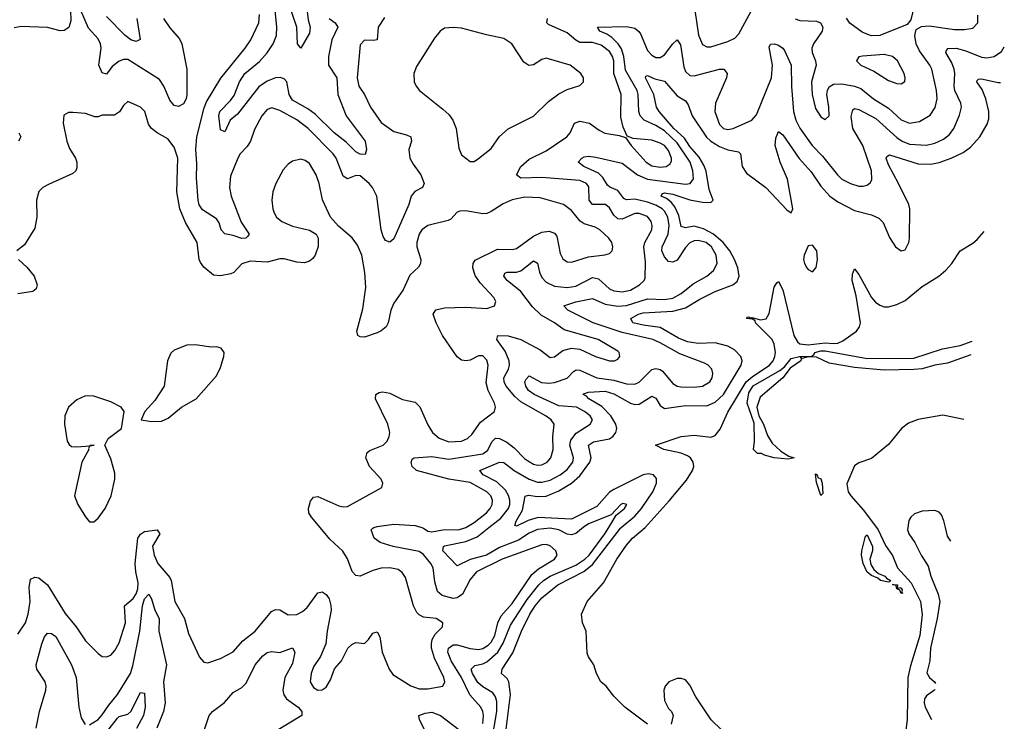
# Model space of a CAD drawing. Header units: inches. Extents: x 1694797 to 1849917, y 907313 to 1017959.
# Tile 833 of 834: x 1844839 to 1849498, y 1009083 to 1012405. Entities that reach past the tile are written whole.
import ezdxf

# ---------------------------------------------------------------- set-up
doc = ezdxf.new("R2010")
doc.units = ezdxf.units.IN
doc.header["$MEASUREMENT"] = 0
doc.layers.add('B8040', color=7, linetype='Continuous')
doc.layers.add('B8041', color=7, linetype='Continuous')

msp = doc.modelspace()

# ---------------------------------------------------------------- linework, layer by layer
at = {"layer": 'B8040', "color": 5}
msp.add_line((1846949.7, 1010000, 560), (1846950, 1010000.1, 560), dxfattribs=at)
for points, elevation in [([(1844830, 1009495.5), (1844866.5, 1009550), (1844878.8, 1009590), (1844889.3, 1009650), (1844883.5, 1009716.5), (1844890, 1009755.8), (1844910, 1009766.3), (1844930, 1009761.8), (1844970, 1009729.2), (1845053.7, 1009593.7), (1845106.1, 1009530), (1845150, 1009464.4), (1845210, 1009404.4), (1845230, 1009390.4), (1845250, 1009388.2), (1845270, 1009397), (1845290, 1009418), (1845310, 1009454.9), (1845339.3, 1009550), (1845335.2, 1009630), (1845375.3, 1009664.7), (1845390, 1009687.1), (1845397.9, 1009710), (1845399, 1009739), (1845387.9, 1009790), (1845385.2, 1009830), (1845397.6, 1009950), (1845410, 1009969.4), (1845430, 1009982.1), (1845489, 1009989), (1845502.4, 1009970), (1845467.7, 1009912.3), (1845475, 1009870), (1845492.1, 1009830), (1845550, 1009764.2), (1845556.1, 1009750), (1845573, 1009650), (1845619.3, 1009570), (1845638.2, 1009498.2), (1845690, 1009387.3), (1845710, 1009363), (1845730, 1009360.3), (1845790, 1009380.2), (1845850, 1009412.6), (1845895.5, 1009464.5), (1845953.2, 1009510), (1846030, 1009602.6), (1846050, 1009612.9), (1846070, 1009610.2), (1846110, 1009587.3), (1846150, 1009588.9), (1846177, 1009603), (1846198.8, 1009621.2), (1846250, 1009691.6), (1846270, 1009696.1), (1846290, 1009683.6), (1846302.9, 1009662.8), (1846311.9, 1009631.9), (1846312.6, 1009610), (1846294.3, 1009510), (1846288.3, 1009450), (1846262.6, 1009390), (1846230, 1009341.1), (1846218.4, 1009310), (1846214.3, 1009270), (1846230, 1009242.8), (1846250, 1009231.1), (1846270, 1009232), (1846290, 1009245.4), (1846310, 1009278.7), (1846329.1, 1009330.9), (1846362, 1009370), (1846392, 1009430), (1846410, 1009446), (1846430, 1009455.5), (1846470, 1009450.8), (1846490, 1009471), (1846510, 1009501), (1846530, 1009506), (1846543, 1009483), (1846555, 1009410), (1846586.8, 1009330), (1846604.9, 1009304.9), (1846690, 1009251.2), (1846730, 1009237), (1846770, 1009237.6), (1846842, 1009250), (1846850.6, 1009269.4), (1846846, 1009290), (1846801.3, 1009381.3), (1846787.8, 1009430), (1846787.3, 1009450), (1846790.9, 1009470), (1846804.9, 1009495.1), (1846840.3, 1009530), (1846841.4, 1009550), (1846809.9, 1009569.9), (1846750, 1009576.9), (1846730, 1009586.6), (1846718.5, 1009598.5), (1846701.9, 1009630), (1846664.7, 1009764.7), (1846648.3, 1009788.3), (1846630, 1009801.4), (1846590.5, 1009810.5), (1846550, 1009808.6), (1846510, 1009797.5), (1846450, 1009769.8), (1846430, 1009772.8), (1846413, 1009793), (1846390, 1009852.8), (1846368.4, 1009888.4), (1846306.2, 1009946.2), (1846261.1, 1010000)], 580), ([(1847030, 1009072.7), (1847033.4, 1009110), (1847030.4, 1009130), (1847020.5, 1009150), (1846968.8, 1009208.8), (1846929.3, 1009290), (1846880.3, 1009370), (1846864.4, 1009410), (1846867.5, 1009430), (1846890, 1009445.1), (1846910, 1009445.6), (1846970, 1009428.4), (1847010, 1009423.5), (1847030, 1009428.2), (1847055.8, 1009444.2), (1847070, 1009458.4), (1847088, 1009490), (1847101.5, 1009550), (1847117.5, 1009582.5), (1847170, 1009640.1), (1847262.1, 1009777.9), (1847294.4, 1009805.6), (1847369.8, 1009850), (1847382.2, 1009870), (1847375.5, 1009890), (1847350, 1009913.2), (1847330, 1009919.6), (1847310, 1009919.3), (1847121.4, 1009850), (1847000.8, 1009790), (1846970, 1009754.6), (1846935.2, 1009684.8), (1846910, 1009667), (1846890, 1009664.3), (1846838.4, 1009678.4), (1846816.9, 1009696.9), (1846803.3, 1009743.3), (1846794.9, 1009810), (1846784.9, 1009830), (1846750, 1009872.5), (1846730, 1009886.8), (1846606, 1009910), (1846545.2, 1009930), (1846517.2, 1009950), (1846502, 1009990), (1846510, 1009998), (1846515.3, 1010000)], 560), ([(1846742.6, 1010000), (1846750, 1009997.7), (1846770, 1009982.8), (1846790, 1009979.4), (1846849.1, 1009990.9), (1846915.6, 1009990), (1846949.7, 1010000)], 560), ([(1847506, 1010000), (1847470, 1009972.5), (1847450, 1009966.2), (1847430, 1009969.1), (1847390, 1009989.9), (1847350, 1009998.2), (1847290, 1009991.7), (1847250, 1009973.7), (1847200, 1009940), (1847110, 1009906.2), (1847047.8, 1009870), (1846970, 1009849.6), (1846910, 1009818.5), (1846841.7, 1009890), (1846844.1, 1009910), (1846850, 1009913.2), (1846950, 1009934.3), (1847004, 1009956), (1847059.1, 1010000)], 540), ([(1847072.9, 1008990), (1847096.9, 1009130), (1847096.2, 1009176.2), (1847090, 1009198.4), (1847077.3, 1009217.3), (1847030, 1009246.2), (1847006.9, 1009266.9), (1846981.4, 1009310), (1846975.8, 1009330), (1846992.3, 1009347.7), (1847030, 1009354.8), (1847050, 1009364.3), (1847101, 1009410), (1847127.6, 1009452.4), (1847161.8, 1009538.2), (1847240.7, 1009659.3), (1847296, 1009730), (1847317, 1009750), (1847349.9, 1009770), (1847470, 1009822.2), (1847513.8, 1009850), (1847533.9, 1009870), (1847608.6, 1009970), (1847626.4, 1010000)], 540), ([(1847130.9, 1008970), (1847161.6, 1009210), (1847153.9, 1009270), (1847145.3, 1009285.3), (1847119.8, 1009310), (1847122.3, 1009330), (1847173.2, 1009406.8), (1847213.7, 1009510), (1847253.8, 1009590), (1847278.7, 1009630), (1847310, 1009667.6), (1847385.5, 1009730), (1847507.9, 1009792.1), (1847550, 1009825.2), (1847682.7, 1009997.3), (1847685.8, 1010000)], 520), ([(1847810, 1009069), (1847702, 1009150), (1847650, 1009202), (1847614, 1009250), (1847589.6, 1009269.6), (1847569.3, 1009310), (1847556, 1009350), (1847530, 1009388.7), (1847525.1, 1009405.1), (1847519.5, 1009510), (1847502, 1009550), (1847498, 1009590), (1847524.8, 1009650), (1847602, 1009738), (1847665.5, 1009850), (1847710, 1009916.7), (1847739.7, 1009950), (1847798.3, 1010000)], 480), ([(1848893.3, 1010000), (1848900.8, 1009990), (1848936.1, 1009916.1), (1848970, 1009868.3), (1848993.2, 1009810), (1849058.2, 1009738.2), (1849101.2, 1009650), (1849109.2, 1009589.2), (1849098.5, 1009490), (1849053.7, 1009346.3), (1849042.1, 1009290), (1849039.4, 1009090), (1849030.9, 1009030)], 480), ([(1849041.5, 1010000), (1849040.1, 1009990), (1849046.3, 1009970), (1849075.6, 1009930), (1849105.2, 1009870), (1849138.3, 1009818.3), (1849151.4, 1009770), (1849185.5, 1009685.5), (1849193.3, 1009650), (1849180.7, 1009570), (1849149.4, 1009430), (1849145.2, 1009370), (1849132.4, 1009312.4), (1849143.6, 1009290), (1849167.9, 1009270), (1849172.2, 1009261.8)], 520), ([(1849244.8, 1009936.1), (1849230, 1009959.3), (1849220.3, 1010000)], 520), ([(1845170, 1009066.7), (1845210, 1009090.9), (1845230, 1009113.5), (1845260.1, 1009159.9), (1845302.5, 1009210), (1845363.9, 1009310), (1845375, 1009345), (1845407.8, 1009510), (1845420.3, 1009630), (1845430, 1009662.2), (1845450, 1009685.5), (1845462.8, 1009662.8), (1845479.3, 1009610), (1845499.6, 1009570), (1845496.9, 1009510), (1845533.4, 1009350), (1845519.6, 1009270), (1845526.7, 1009170), (1845520.1, 1009130), (1845488.7, 1009050)], 560), ([(1844917.4, 1009050), (1844932.8, 1009130), (1844962.6, 1009230), (1844964.1, 1009250), (1844959.4, 1009270), (1844920.7, 1009330), (1844917.5, 1009350), (1844944, 1009450), (1844957.2, 1009482.8), (1844970, 1009500.2), (1844990, 1009499.4), (1845010, 1009484.6), (1845084.5, 1009350), (1845105.5, 1009290), (1845118.7, 1009150), (1845130, 1009099.3), (1845148.1, 1009068.1)], 560), ([(1845687.9, 1008970), (1845736.3, 1009110), (1845751.6, 1009130), (1845807.7, 1009172.3), (1845850, 1009219.3), (1845890, 1009243.2), (1845910, 1009262.9), (1845954.1, 1009350), (1845990, 1009392.9), (1846010, 1009408.3), (1846030, 1009413), (1846070, 1009408.4), (1846130, 1009430.3), (1846141.8, 1009410), (1846130, 1009357.2), (1846094.4, 1009290), (1846084.2, 1009230), (1846088.9, 1009208.9), (1846100.9, 1009190), (1846156.5, 1009150), (1846173.7, 1009130), (1846173.8, 1009110), (1846046.5, 1009033.5)], 560), ([(1848161.4, 1009041.4), (1848111.3, 1009090), (1848038.2, 1009198.2), (1848010, 1009254), (1847990, 1009279), (1847970, 1009285.2), (1847950, 1009285.2), (1847910.5, 1009269.5), (1847894, 1009250), (1847886.7, 1009230), (1847890, 1009181), (1847910, 1009144), (1847924, 1009130), (1847930.7, 1009110), (1847922.4, 1009070)], 480), ([(1845222.7, 1008997.3), (1845301.5, 1009098.5), (1845310, 1009106), (1845350, 1009117), (1845364.3, 1009130), (1845410, 1009219), (1845430, 1009216), (1845433.4, 1009150), (1845424.2, 1009110), (1845391.6, 1009048.4)], 540), ([(1849169.1, 1009233.3), (1849167.3, 1009230), (1849130, 1009203.4), (1849120.5, 1009190), (1849118.8, 1009170), (1849123.9, 1009150), (1849153.8, 1009091.5)], 520), ([(1846757.5, 1009037.5), (1846730.8, 1009090), (1846728.4, 1009110), (1846757.7, 1009122.3), (1846790, 1009125.9), (1846830, 1009110.7), (1846944.1, 1009024.1)], 560)]:
    msp.add_lwpolyline(points, dxfattribs=dict(at, elevation=elevation))
at = {"layer": 'B8040', "color": 5, "elevation": 460}
for points in [[(1848950, 1009742.6), (1848912.3, 1009750), (1848900.6, 1009760.6), (1848870, 1009773), (1848849.1, 1009789.1), (1848830, 1009829.6), (1848822.6, 1009870), (1848824.5, 1009890), (1848840.8, 1009959.2), (1848850, 1009965.3), (1848874.2, 1009910), (1848874.6, 1009890), (1848862.4, 1009850), (1848866, 1009826), (1848881.4, 1009801.4), (1848902.4, 1009782.4), (1848933.1, 1009770), (1848940.4, 1009760.4), (1848960.4, 1009750), (1848957.2, 1009742.8)], [(1848990.7, 1009710.7), (1849003.8, 1009716.2), (1849010, 1009714), (1849015.1, 1009704.9), (1849012.3, 1009692.3), (1849018, 1009690), (1849010, 1009687.8), (1849004.6, 1009704.6), (1848989.8, 1009710), (1848986.6, 1009726.6), (1848969.1, 1009730.9), (1848992.3, 1009730)]]:
    msp.add_lwpolyline(points, close=True, dxfattribs=at)
at = {"layer": 'B8041', "color": 5}
msp.add_line((1846949.7, 1010000, 560), (1846950, 1010000.1, 560), dxfattribs=at)
for points, elevation in [([(1846303.2, 1012410), (1846332.2, 1012390), (1846343.8, 1012370), (1846316.2, 1012310), (1846299.8, 1012230), (1846299.8, 1012190), (1846339.9, 1012130), (1846345.3, 1012050), (1846384.5, 1011950), (1846473.4, 1011830), (1846480.2, 1011790), (1846473.7, 1011766.3), (1846450, 1011768.1), (1846430, 1011779.5), (1846384.3, 1011824.3), (1846327, 1011870), (1846237.6, 1011957.6), (1846202.9, 1011982.9), (1846130, 1012024.2), (1846113.5, 1012050), (1846102.8, 1012110), (1846090, 1012124.5), (1846071.3, 1012131.3), (1846050, 1012129.5), (1846010, 1012114.4), (1845970, 1012086.7), (1845870, 1011958.4), (1845835.2, 1011930), (1845810, 1011873.3), (1845790, 1011882.7), (1845781.8, 1011950), (1845786.9, 1011970), (1845837.1, 1012022.9), (1845853.5, 1012046.5), (1845879.1, 1012110), (1845903.9, 1012150), (1845973.1, 1012206.9), (1846010, 1012247.6), (1846039.2, 1012290), (1846054.7, 1012330), (1846055.4, 1012370), (1846032.1, 1012610)], 540), ([(1846195.9, 1012470), (1846203.6, 1012403.6), (1846212.9, 1012370), (1846210, 1012341.1), (1846169.3, 1012270), (1846154, 1012290), (1846150.6, 1012370), (1846109.2, 1012490)], 520), ([(1845079.6, 1012450), (1845080.6, 1012399.4), (1845071.6, 1012368.5), (1845050, 1012353.3), (1845030, 1012352.6), (1844970, 1012368), (1844846.8, 1012373.2), (1844813.3, 1012366.7)], 560), ([(1845519.6, 1012410), (1845550, 1012366), (1845594.9, 1012314.9), (1845606.2, 1012290), (1845630.1, 1012170), (1845630.2, 1012050), (1845627, 1012030), (1845613.8, 1012006.2), (1845590, 1011994.4), (1845570, 1011999.3), (1845550, 1012024), (1845521.9, 1012090), (1845501.4, 1012121.4), (1845350, 1012215.9), (1845330, 1012216.7), (1845310, 1012209.3), (1845277.1, 1012182.9), (1845250, 1012146.6), (1845230, 1012153.5), (1845213.6, 1012190), (1845223.9, 1012270), (1845221.7, 1012290), (1845210, 1012313.6), (1845165.1, 1012365.1), (1845127.7, 1012447.7)], 560), ([(1846565.1, 1012414.9), (1846535.8, 1012370), (1846530.2, 1012309.8), (1846513.6, 1012306.4), (1846470, 1012308.6), (1846450, 1012286), (1846436.1, 1012130), (1846443.8, 1012090), (1846470.2, 1012050), (1846498.4, 1011990), (1846550, 1011918.6), (1846610, 1011876), (1846670, 1011859.7), (1846690.2, 1011850), (1846693.7, 1011830), (1846681.1, 1011790), (1846685.4, 1011750), (1846700.3, 1011720.3), (1846737.8, 1011670), (1846753.4, 1011630), (1846744.4, 1011610), (1846708.4, 1011591.6), (1846692.1, 1011570), (1846680.4, 1011530), (1846610, 1011366.6), (1846590, 1011352.2), (1846570, 1011358.9), (1846558.7, 1011378.7), (1846549.9, 1011409.9), (1846529.2, 1011570), (1846509.2, 1011610), (1846493.2, 1011630), (1846450, 1011665), (1846430, 1011667.4), (1846390, 1011651.8), (1846370, 1011664.5), (1846336.3, 1011750), (1846323.1, 1011770), (1846204.3, 1011890), (1846150, 1011930.8), (1846070, 1011975.7), (1846032.4, 1011987.6), (1846010, 1011980.4), (1845984.1, 1011950), (1845950, 1011884.7), (1845930.6, 1011829.4), (1845914.8, 1011805.2), (1845882.2, 1011770), (1845870.9, 1011750), (1845836.3, 1011663.7), (1845831.9, 1011610), (1845839.9, 1011570), (1845886.4, 1011446.4), (1845925.3, 1011390), (1845919.4, 1011380.6), (1845909.2, 1011370.8), (1845890, 1011369.4), (1845850, 1011383.7), (1845810, 1011391.1), (1845792.2, 1011410), (1845782.9, 1011442.9), (1845770, 1011462.6), (1845704.5, 1011504.5), (1845689, 1011529), (1845683.2, 1011550), (1845675.2, 1011655.2), (1845677, 1011723), (1845672.5, 1011790), (1845676.7, 1011850), (1845712.5, 1011987.5), (1845723.8, 1012016.2), (1845791.6, 1012128.4), (1845906.3, 1012270), (1845932.6, 1012310), (1845971.4, 1012390), (1845974.5, 1012430)], 560), ([(1848034.5, 1012450), (1848051, 1012331), (1848070, 1012287.1), (1848090, 1012275.8), (1848110, 1012276.8), (1848190, 1012302.2), (1848222.6, 1012317.4), (1848242.5, 1012337.5), (1848310, 1012463.2)], 560), ([(1849072.1, 1012470), (1849055.5, 1012404.5), (1849038, 1012382), (1848910, 1012329.9), (1848868, 1012328), (1848825.1, 1012345.1), (1848767.7, 1012387.7), (1848751.6, 1012411.6)], 560), ([(1845393.9, 1012410), (1845408.9, 1012311.1), (1845390, 1012302), (1845365.3, 1012310), (1845338, 1012330), (1845250, 1012420.7)], 540), ([(1846950, 1010000.1), (1846990, 1010023.8), (1847048.6, 1010070), (1847065.6, 1010090), (1847074.3, 1010110), (1847076, 1010130), (1847068.6, 1010150), (1847049.1, 1010170), (1846970, 1010213.7), (1846869.7, 1010229.7), (1846716.8, 1010270), (1846695.8, 1010290), (1846691.3, 1010308.7), (1846695.8, 1010324.2), (1846705.2, 1010330), (1846790, 1010336.2), (1846870, 1010324.2), (1847030, 1010349), (1847053.8, 1010366.2), (1847073.3, 1010406.7), (1847090, 1010423.2), (1847110, 1010422.1), (1847144.3, 1010404.3), (1847178.3, 1010378.3), (1847230, 1010325.9), (1847270, 1010300.9), (1847290, 1010295.9), (1847310, 1010297.3), (1847335.4, 1010310), (1847352.5, 1010330), (1847364.2, 1010370), (1847362.1, 1010430), (1847368.9, 1010490), (1847354.6, 1010510), (1847330, 1010527.1), (1847210, 1010595.5), (1847181.4, 1010621.4), (1847140.4, 1010670), (1847130.9, 1010690), (1847129.9, 1010710), (1847151.5, 1010750), (1847157.4, 1010770), (1847155.8, 1010790), (1847136.2, 1010836.2), (1847096.2, 1010890), (1847100.9, 1010910), (1847151.2, 1010908.8), (1847210.4, 1010890.4), (1847302.3, 1010842.3), (1847350, 1010805.8), (1847370, 1010808.1), (1847410, 1010838.4), (1847450.2, 1010850.2), (1847490, 1010845.3), (1847563.7, 1010810), (1847630, 1010790.2), (1847653.2, 1010790), (1847670, 1010798.4), (1847679.7, 1010810), (1847675.8, 1010830), (1847670, 1010835.1), (1847576.3, 1010890), (1847415.8, 1010935.8), (1847369.8, 1010970), (1847306.6, 1011006.6), (1847265.6, 1011045.6), (1847210, 1011118.2), (1847145.8, 1011170), (1847130, 1011191), (1847135.4, 1011204.6), (1847145.2, 1011210), (1847190, 1011210.1), (1847210, 1011215.6), (1847270, 1011263.5), (1847290, 1011252), (1847298.6, 1011210), (1847310, 1011184.8), (1847330, 1011162.9), (1847370, 1011143.6), (1847430, 1011137.4), (1847470, 1011143.6), (1847550, 1011183.6), (1847577.4, 1011177.4), (1847630, 1011130.7), (1847650, 1011120.5), (1847690, 1011115.9), (1847730, 1011124.8), (1847772.8, 1011150), (1847793.8, 1011170), (1847798.1, 1011181.9), (1847801.1, 1011258.9), (1847792.7, 1011330), (1847797, 1011350), (1847830.4, 1011410), (1847832, 1011430), (1847826.8, 1011450), (1847810, 1011472.5), (1847770, 1011487.5), (1847750, 1011486.6), (1847690, 1011459.9), (1847670, 1011461.8), (1847650, 1011479.5), (1847630, 1011514.7), (1847610.6, 1011530.6), (1847550, 1011530.5), (1847534.6, 1011550), (1847533, 1011613), (1847520.6, 1011630), (1847490, 1011643.1), (1847310, 1011657.8), (1847210, 1011655), (1847189.8, 1011670), (1847210.7, 1011710), (1847250, 1011745.2), (1847330, 1011784.5), (1847427.7, 1011850), (1847443.4, 1011870), (1847464.6, 1011915.4), (1847490, 1011924.8), (1847535.1, 1011915.1), (1847581.2, 1011881.2), (1847608, 1011868), (1847676.5, 1011856.5), (1847706.6, 1011846.6), (1847732.2, 1011810), (1847803.5, 1011730), (1847830, 1011713.4), (1847870, 1011707.2), (1847898.4, 1011710), (1847917.4, 1011722.6), (1847922.9, 1011737.1), (1847923.4, 1011750), (1847910, 1011786.2), (1847890, 1011808.6), (1847870, 1011821.1), (1847830, 1011834.1), (1847742, 1011842), (1847714, 1011854), (1847695.4, 1011895.4), (1847683.6, 1011943.6), (1847684.6, 1012050), (1847650.2, 1012150), (1847650.5, 1012210), (1847645, 1012230), (1847630, 1012254.5), (1847590, 1012284.8), (1847550, 1012296.4), (1847490, 1012297.6), (1847470, 1012307.6), (1847430, 1012342.3), (1847341.8, 1012381.8), (1847333.8, 1012390), (1847336.3, 1012410)], 560), ([(1848508.2, 1012408.2), (1848530, 1012401.3), (1848610, 1012397.7), (1848629.3, 1012389.3), (1848639.7, 1012370), (1848637.2, 1012350), (1848595.8, 1012290), (1848588.2, 1012270), (1848588.8, 1012250), (1848605.1, 1012210), (1848607.8, 1012190), (1848586.6, 1012110), (1848589.5, 1012050.5), (1848604.9, 1011984.9), (1848630, 1011945.7), (1848650, 1011932.7), (1848669.6, 1011950.3), (1848668.7, 1011990), (1848658.3, 1012050), (1848661, 1012070), (1848670, 1012087.2), (1848690, 1012099.4), (1848730, 1012100.5), (1848790, 1012090.5), (1848818.9, 1012078.9), (1848879.4, 1012030), (1848950, 1011985.9), (1849010, 1011930.7), (1849050, 1011915.5), (1849097.2, 1011922.8), (1849147.4, 1011952.6), (1849171.3, 1011988.7), (1849180.8, 1012030), (1849177.8, 1012070), (1849155.4, 1012170), (1849145.6, 1012190), (1849096.7, 1012256.7), (1849081.5, 1012290), (1849074.6, 1012330), (1849081, 1012359), (1849106.7, 1012373.3), (1849143.4, 1012376.6), (1849262.1, 1012357.9), (1849310, 1012357.8), (1849350, 1012365.4), (1849372.8, 1012390), (1849372.9, 1012427.1)], 560), ([(1847059.1, 1010000), (1847115.2, 1010044.8), (1847152, 1010090), (1847158.3, 1010110), (1847158.1, 1010130), (1847152.1, 1010152.1), (1847138.1, 1010178.1), (1847096.2, 1010216.2), (1847032.2, 1010250), (1847016, 1010270), (1847110, 1010310.1), (1847130, 1010308.4), (1847179.2, 1010270), (1847249.4, 1010229.4), (1847290, 1010215.8), (1847310, 1010215.3), (1847350, 1010225.5), (1847397, 1010250), (1847430, 1010275.7), (1847456.2, 1010310), (1847460.4, 1010330), (1847441.7, 1010390), (1847446.4, 1010413.6), (1847473.1, 1010446.9), (1847538.2, 1010490), (1847549.8, 1010510), (1847538, 1010530), (1847511.9, 1010550), (1847474, 1010570), (1847390, 1010577.1), (1847273, 1010630), (1847246.9, 1010650), (1847234.4, 1010670), (1847229.9, 1010690), (1847236.4, 1010703.6), (1847250, 1010719), (1847307.7, 1010687.7), (1847343.5, 1010683.5), (1847370, 1010686.6), (1847430, 1010707.4), (1847460.2, 1010739.8), (1847472.9, 1010747), (1847490, 1010744.9), (1847569.5, 1010709.5), (1847650, 1010698), (1847710, 1010680.9), (1847750, 1010678.8), (1847770, 1010688.8), (1847830, 1010748.7), (1847850, 1010754), (1847870, 1010748.6), (1847880.6, 1010740.6), (1847930, 1010682), (1847950, 1010670.2), (1847967, 1010667), (1848030, 1010664.6), (1848069.9, 1010670.1), (1848104.4, 1010690), (1848115.8, 1010710), (1848119.3, 1010730), (1848114.5, 1010750), (1848096.3, 1010770), (1848079.2, 1010779.2), (1847962.5, 1010822.4), (1847870, 1010875.3), (1847835.8, 1010890), (1847690, 1010924.6), (1847553.4, 1010970), (1847433.7, 1011030), (1847414, 1011050), (1847470.4, 1011069.6), (1847550, 1011085.1), (1847610, 1011058), (1847670, 1011048.3), (1847710, 1011052.3), (1847810, 1011082.6), (1847890, 1011080.9), (1847930, 1011086.6), (1847970, 1011107.8), (1848026.2, 1011153.8), (1848090.6, 1011190), (1848122.6, 1011217.4), (1848139.4, 1011250), (1848135.2, 1011290), (1848112.5, 1011330), (1848087.8, 1011350), (1848050, 1011360.1), (1848030, 1011357.6), (1848010, 1011347.7), (1847990, 1011326.6), (1847950, 1011267), (1847930, 1011257.4), (1847910, 1011259.9), (1847890, 1011282.3), (1847877.4, 1011310), (1847879, 1011330), (1847908, 1011390), (1847912.9, 1011430), (1847906.5, 1011470), (1847890, 1011498.4), (1847878.8, 1011510), (1847850, 1011526.8), (1847810, 1011541.1), (1847750, 1011555.1), (1847710, 1011552.8), (1847698.1, 1011558.1), (1847670, 1011596.7), (1847631.8, 1011611.8), (1847620.7, 1011620.7), (1847598.3, 1011658.3), (1847577.6, 1011677.6), (1847508.4, 1011710), (1847482.4, 1011730), (1847498.7, 1011750), (1847510, 1011756.2), (1847530, 1011758.5), (1847566.1, 1011753.9), (1847690, 1011724.9), (1847762.9, 1011670), (1847810.3, 1011650.3), (1847990, 1011626.2), (1848011.7, 1011630), (1848028.3, 1011651.7), (1848024.4, 1011690), (1848011.8, 1011730), (1847950, 1011822.4), (1847890, 1011878.9), (1847850, 1011904.7), (1847794.6, 1011930), (1847776, 1011950), (1847769.6, 1011970), (1847765.8, 1012050), (1847760.3, 1012070), (1847705.3, 1012165.3), (1847698.1, 1012230), (1847687, 1012267), (1847670.8, 1012290.8), (1847640.9, 1012320.9), (1847616.8, 1012336.8), (1847584.2, 1012350), (1847574, 1012370), (1847710, 1012372.6), (1847750, 1012364.9), (1847769.5, 1012349.5), (1847777.3, 1012337.3), (1847810, 1012258.9), (1847830, 1012236.2), (1847850, 1012226.2), (1847870, 1012226.5), (1847890, 1012238), (1847930, 1012291), (1847950, 1012309), (1847966.2, 1012286.2), (1847981.1, 1012181.1), (1847990, 1012159.6), (1848010, 1012140.9), (1848030, 1012138.9), (1848150, 1012171.3), (1848171.8, 1012170), (1848186.7, 1012150), (1848183.5, 1012130), (1848131.9, 1012010), (1848128.1, 1011970), (1848150, 1011909.3), (1848170, 1011890.2), (1848190, 1011884.8), (1848215.8, 1011890), (1848302.9, 1011930), (1848325.5, 1011954.5), (1848397, 1012130), (1848401.3, 1012190), (1848385.3, 1012274.7), (1848391.5, 1012288.5), (1848410, 1012290.2), (1848430, 1012284), (1848450, 1012270.3), (1848458.3, 1012258.3), (1848489.4, 1012190), (1848491.5, 1012088.5), (1848501.1, 1011970), (1848511.5, 1011930), (1848531.4, 1011891.4), (1848589.7, 1011809.7), (1848638.8, 1011758.8), (1848708.7, 1011670), (1848730, 1011650.2), (1848770, 1011629.4), (1848810, 1011617.4), (1848830, 1011616.2), (1848850, 1011621.5), (1848865.4, 1011634.6), (1848871.9, 1011648.1), (1848870.6, 1011689.4), (1848828.4, 1011810), (1848782.1, 1011890), (1848774.1, 1011945.9), (1848782.2, 1011977.8), (1848790, 1011985.2), (1848810, 1011980.4), (1848890, 1011937.8), (1848990, 1011847.2), (1849015.4, 1011830), (1849050, 1011816), (1849130, 1011810.1), (1849170, 1011820.1), (1849210, 1011838.6), (1849238.7, 1011861.3), (1849259.9, 1011890), (1849287.1, 1011953), (1849295.5, 1011990), (1849293, 1012010), (1849264.1, 1012070), (1849260.6, 1012090), (1849264.6, 1012150), (1849260.6, 1012170), (1849250, 1012201.4), (1849222.3, 1012250), (1849223.7, 1012256.3), (1849231.6, 1012268.4), (1849270, 1012270.1), (1849317, 1012257), (1849390, 1012227), (1849416.2, 1012223.8), (1849450, 1012231.1), (1849485, 1012255), (1849498.4, 1012276.1)], 540), ([(1847685.8, 1010000), (1847750, 1010054.9), (1847781.4, 1010090), (1847834.6, 1010170), (1847851.8, 1010210), (1847852.8, 1010232.8), (1847839.1, 1010250), (1847814.2, 1010254.2), (1847790, 1010249.9), (1847650, 1010181.2), (1847630, 1010167.7), (1847570, 1010100.5), (1847450, 1010040.3), (1847292.7, 1010047.3), (1847245.8, 1010034.2), (1847190, 1010006.3), (1847182, 1010010), (1847188.1, 1010030), (1847217.7, 1010082.3), (1847230.6, 1010149.4), (1847247, 1010153), (1847290, 1010147.2), (1847330.7, 1010149.3), (1847390, 1010173.8), (1847450, 1010210.1), (1847490, 1010245.7), (1847536.9, 1010310), (1847543, 1010330), (1847530.6, 1010390), (1847554.4, 1010405.6), (1847630, 1010421.1), (1847647.5, 1010432.5), (1847660.4, 1010450), (1847664.6, 1010470), (1847660.6, 1010490), (1847636.7, 1010530), (1847593.2, 1010573.2), (1847532.3, 1010610), (1847521.8, 1010621.8), (1847505.7, 1010630), (1847507.2, 1010632.8), (1847530, 1010641.4), (1847610, 1010646.1), (1847650, 1010633.4), (1847730, 1010589.3), (1847750, 1010583.2), (1847770, 1010584.9), (1847830, 1010622), (1847850, 1010613.8), (1847870, 1010578.9), (1847890, 1010564.8), (1847990, 1010577.8), (1848090, 1010576.2), (1848130, 1010593.6), (1848169.6, 1010630), (1848253.9, 1010770), (1848258.1, 1010790), (1848250.8, 1010810.8), (1848221.3, 1010841.3), (1848190, 1010859.6), (1848130, 1010875.3), (1848050, 1010872.3), (1847999.7, 1010879.7), (1847957.4, 1010897.4), (1847870, 1010948.3), (1847790, 1010958.2), (1847740.9, 1010970), (1847731.7, 1010990), (1847767.3, 1011010), (1847790, 1011016.3), (1847930, 1011025.3), (1847990, 1011040.6), (1848057.8, 1011082.2), (1848130, 1011118.3), (1848213.3, 1011150), (1848234, 1011166), (1848243.4, 1011190), (1848237.9, 1011230), (1848222, 1011270), (1848199.2, 1011310), (1848168.6, 1011350), (1848122.8, 1011390), (1848074.8, 1011414.8), (1848030, 1011427.1), (1847990, 1011420.1), (1847970, 1011425.3), (1847958.3, 1011478.3), (1847939.5, 1011519.5), (1847921.6, 1011541.6), (1847899.1, 1011559.1), (1847874.2, 1011570), (1847879.6, 1011580.4), (1847890, 1011584.9), (1847930, 1011578.3), (1848010, 1011552.5), (1848070, 1011540.5), (1848110, 1011538.8), (1848120.7, 1011550), (1848101.1, 1011601.1), (1848087.3, 1011687.3), (1848076.2, 1011716.2), (1848053.9, 1011753.9), (1848010, 1011804.2), (1847984.3, 1011844.3), (1847935.2, 1011890), (1847865.1, 1011970), (1847853.2, 1011990), (1847839.7, 1012050), (1847800.3, 1012130), (1847802.5, 1012137.5), (1847810, 1012140.8), (1847844.8, 1012124.8), (1847890, 1012113.5), (1847950, 1012045), (1847990, 1012020.3), (1848002, 1012002), (1848021.6, 1011950), (1848089.1, 1011849.1), (1848110, 1011829.7), (1848150, 1011804.6), (1848190, 1011789.3), (1848240, 1011780), (1848250.1, 1011770), (1848257.2, 1011710), (1848277.9, 1011677.9), (1848370.4, 1011610.4), (1848470, 1011504.2), (1848490, 1011490.7), (1848497.7, 1011510), (1848472.2, 1011650), (1848438.1, 1011730), (1848414.7, 1011810), (1848416.7, 1011843.4), (1848430, 1011875.3), (1848450, 1011859.6), (1848528.3, 1011748.3), (1848585.2, 1011685.2), (1848630, 1011617.3), (1848672.7, 1011570), (1848710, 1011543), (1848790, 1011501.8), (1848870, 1011481), (1848904.8, 1011464.8), (1848924.5, 1011444.5), (1848954.4, 1011374.4), (1848983.6, 1011330), (1849010, 1011310.3), (1849030, 1011315.3), (1849047, 1011350), (1849050.4, 1011369.5), (1849051.8, 1011510), (1849046.5, 1011530), (1848997.8, 1011630), (1848950, 1011717.6), (1848939.8, 1011750), (1848942.2, 1011757.8), (1848954.7, 1011765.3), (1849090, 1011723), (1849150, 1011720.5), (1849190, 1011729.1), (1849247.6, 1011750), (1849304.1, 1011775.9), (1849338.4, 1011801.6), (1849382.2, 1011850), (1849416.8, 1011910), (1849424.6, 1011935.4), (1849425, 1011970), (1849411.7, 1012030), (1849393.7, 1012073.7), (1849368.3, 1012110), (1849370, 1012116.3), (1849376.9, 1012123.1), (1849390, 1012125), (1849470, 1012107.6), (1849479.9, 1012107.9)], 520), ([(1846261.1, 1010000), (1846219.3, 1010050), (1846207.9, 1010070), (1846206, 1010090), (1846215.1, 1010124.9), (1846230, 1010143.8), (1846250, 1010147.4), (1846350, 1010103.2), (1846370, 1010098.7), (1846390, 1010100.6), (1846552, 1010190), (1846557.4, 1010210), (1846549.7, 1010230), (1846495, 1010290), (1846477.4, 1010330), (1846484, 1010356), (1846495.3, 1010364.7), (1846558.5, 1010390), (1846577.7, 1010410), (1846587.9, 1010432.1), (1846589.9, 1010450.1), (1846580.9, 1010490), (1846522.4, 1010610), (1846525.1, 1010630), (1846540, 1010640), (1846556.6, 1010643.4), (1846590, 1010637.1), (1846650, 1010606.9), (1846710, 1010594), (1846732.1, 1010572.1), (1846770, 1010487.2), (1846792.1, 1010450), (1846823.4, 1010423.4), (1846870, 1010406.8), (1846929.5, 1010409.5), (1846958.1, 1010421.9), (1846979.1, 1010440.9), (1847020.3, 1010499.7), (1847085.8, 1010550), (1847090.6, 1010570), (1847086.4, 1010590), (1847055.3, 1010650), (1847045.9, 1010685.9), (1847055.2, 1010770), (1847050, 1010793.7), (1847030, 1010813.7), (1847010, 1010812.8), (1846970, 1010793), (1846950, 1010789.4), (1846930, 1010793.6), (1846910, 1010808.6), (1846839.5, 1010910), (1846809.8, 1010970), (1846796, 1011010), (1846808.3, 1011031.7), (1846850, 1011040.9), (1846950, 1011044.2), (1847050, 1011037.6), (1847086.6, 1011050), (1847092.8, 1011070), (1847082.2, 1011090), (1847018.3, 1011158.3), (1846994.1, 1011194.1), (1846982.9, 1011230), (1846984.5, 1011250), (1846994.1, 1011265.9), (1847100.8, 1011319.2), (1847170, 1011317.5), (1847190, 1011321.6), (1847270, 1011379.8), (1847310, 1011399.5), (1847344.3, 1011404.3), (1847370, 1011393.6), (1847380.1, 1011380.1), (1847397.4, 1011297.4), (1847410, 1011272.2), (1847430, 1011259.1), (1847450, 1011256.2), (1847530, 1011282.3), (1847608.7, 1011291.3), (1847630, 1011297.6), (1847642.4, 1011310), (1847646.6, 1011330), (1847640.4, 1011350), (1847627.1, 1011370), (1847585.1, 1011410), (1847562.1, 1011422.1), (1847510, 1011438.7), (1847491.3, 1011451.3), (1847450, 1011501.5), (1847413, 1011530), (1847302, 1011562), (1847230, 1011565), (1847170, 1011551.9), (1847126.7, 1011533.3), (1847070, 1011496.1), (1847050, 1011487.9), (1847030, 1011486), (1846950, 1011499.6), (1846921.1, 1011498.9), (1846910, 1011494), (1846878.9, 1011461.1), (1846866.3, 1011453.7), (1846770, 1011430.8), (1846741.8, 1011410), (1846729.4, 1011390), (1846718, 1011350), (1846718.9, 1011330), (1846737.1, 1011270), (1846735, 1011250), (1846726, 1011234), (1846684.8, 1011195.2), (1846653.5, 1011126.5), (1846610, 1011062.2), (1846595.9, 1011030), (1846582.6, 1010970), (1846572.9, 1010950), (1846550, 1010931.1), (1846530, 1010922.6), (1846470, 1010902), (1846450, 1010902.7), (1846439, 1010910), (1846435.1, 1010930), (1846463.4, 1011036.6), (1846476.7, 1011136.7), (1846472.4, 1011207.6), (1846458.1, 1011290), (1846438.1, 1011338.1), (1846412.9, 1011372.9), (1846347.2, 1011427.2), (1846309.7, 1011469.7), (1846272.2, 1011552.2), (1846255.5, 1011630), (1846241.8, 1011670), (1846210, 1011724.7), (1846190, 1011738.9), (1846170, 1011744.2), (1846130, 1011735.6), (1846110, 1011721.6), (1846086.6, 1011693.4), (1846051.7, 1011630), (1846036.9, 1011590), (1846032.9, 1011550), (1846036.5, 1011510), (1846043.7, 1011490), (1846054, 1011470), (1846079.5, 1011450), (1846130, 1011427.1), (1846210, 1011409.1), (1846241.3, 1011390), (1846251.8, 1011370), (1846251.7, 1011331.7), (1846236.5, 1011290), (1846225.7, 1011274.3), (1846210, 1011261.1), (1846187, 1011253), (1846150, 1011256.2), (1846090, 1011272.7), (1846070, 1011272.2), (1846010, 1011257), (1845930, 1011262.2), (1845891, 1011249), (1845851.8, 1011208.2), (1845838.3, 1011201.7), (1845790, 1011192.8), (1845756.1, 1011196.1), (1845710, 1011233.8), (1845694.8, 1011254.8), (1845688.8, 1011270), (1845678.4, 1011350), (1845624, 1011444), (1845596.7, 1011510), (1845583, 1011590), (1845587.1, 1011750), (1845570, 1011802), (1845540.6, 1011840.6), (1845488.8, 1011868.8), (1845462.4, 1011890), (1845448.7, 1011910), (1845430.5, 1011970.5), (1845411.5, 1011990), (1845350, 1012017.2), (1845330, 1011999.3), (1845311.9, 1011968.1), (1845287, 1011953), (1845230, 1011952.2), (1845210, 1011944.5), (1845194.6, 1011945.4), (1845150, 1011960.5), (1845090, 1011966.3), (1845070, 1011965.1), (1845047.3, 1011952.7), (1845044.7, 1011915.3), (1845062, 1011830), (1845075.3, 1011795.3), (1845103.6, 1011750), (1845110.2, 1011730), (1845110, 1011704), (1845104.9, 1011690), (1845090, 1011676.3), (1844974.8, 1011625.2), (1844949, 1011611), (1844929.2, 1011590.8), (1844919.1, 1011550), (1844920.7, 1011470), (1844910, 1011417.2), (1844861.7, 1011338.3), (1844824.9, 1011310)], 580), ([(1844834.9, 1011870), (1844843.7, 1011850), (1844833, 1011830)], 560), ([(1847798.3, 1010000), (1847799.2, 1010000.8), (1847912.9, 1010127.1), (1847994.7, 1010225.3), (1848023.4, 1010270), (1848028.9, 1010290), (1848026.5, 1010310), (1848012.7, 1010330), (1847999.6, 1010339.6), (1847970, 1010353.1), (1847887.1, 1010370), (1847848, 1010390), (1847970, 1010432.2), (1848030, 1010437.6), (1848110, 1010428.8), (1848130, 1010436.9), (1848153.9, 1010466.1), (1848190, 1010546.7), (1848277.6, 1010690), (1848305.2, 1010714.8), (1848386.9, 1010770), (1848405.1, 1010790), (1848413.2, 1010810), (1848415, 1010830), (1848408.8, 1010868.8), (1848399.9, 1010890), (1848320.3, 1010970), (1848319.3, 1010979.3), (1848307.1, 1010987.2), (1848279, 1010990), (1848282.7, 1010997.3), (1848290, 1010998.8), (1848294, 1010994), (1848304.4, 1010995.6), (1848343.9, 1010983.9), (1848372, 1010988), (1848385.4, 1011014.6), (1848410, 1011138.8), (1848421.6, 1011158.4), (1848430, 1011164.9), (1848450, 1011126), (1848502.2, 1010910), (1848519.4, 1010879.4), (1848531.1, 1010870), (1848570, 1010865.1), (1848650, 1010874.4), (1848690, 1010871.2), (1848710, 1010874.2), (1848734.9, 1010885.1), (1848798.9, 1010930), (1848813.8, 1010950), (1848818.5, 1010970), (1848796.8, 1011096.8), (1848779, 1011170), (1848779.7, 1011200.3), (1848790, 1011225.3), (1848810, 1011199), (1848869.7, 1011089.7), (1848888.2, 1011068.2), (1848910, 1011053.4), (1848930, 1011045.8), (1848950, 1011045.3), (1848990, 1011056.1), (1849030, 1011076.2), (1849110, 1011141.7), (1849188.7, 1011191.3), (1849221.6, 1011218.4), (1849250.8, 1011250), (1849289.3, 1011310.7), (1849350, 1011346.7), (1849370, 1011365), (1849402.8, 1011401.6)], 480), ([(1844834, 1011270), (1844873.2, 1011233.2), (1844907.2, 1011190), (1844921.3, 1011150), (1844916.3, 1011130), (1844901.3, 1011118.7), (1844830, 1011106.7)], 580), ([(1849339.9, 1010818.1), (1849230, 1010778.3), (1849170, 1010768.8), (1849110, 1010752.1), (1849070, 1010748.7), (1848930, 1010746.2), (1848790, 1010758), (1848670, 1010778.3), (1848610, 1010807.4), (1848570, 1010808.5), (1848541.2, 1010801.2), (1848532.7, 1010807.3), (1848539, 1010799), (1848536.1, 1010790), (1848485.4, 1010754.6), (1848450.8, 1010709.2), (1848342.7, 1010617.3), (1848327.2, 1010570), (1848336.1, 1010530), (1848358.3, 1010490), (1848377, 1010437), (1848400.2, 1010400.2), (1848441.4, 1010361.4), (1848478.6, 1010338.6), (1848504, 1010330), (1848476, 1010324), (1848409.8, 1010329.8), (1848363.1, 1010343.1), (1848350, 1010351.1), (1848330, 1010351.6), (1848311.6, 1010370), (1848315.9, 1010410), (1848314.5, 1010494.5), (1848282.3, 1010590), (1848290, 1010638.8), (1848310, 1010672.1), (1848436.7, 1010743.3), (1848458.5, 1010761.5), (1848490, 1010800.1), (1848529.2, 1010810), (1848587.8, 1010812.2), (1848599.1, 1010820.9), (1848601.5, 1010830), (1848630, 1010836.5), (1848650, 1010837.6), (1848850, 1010801.3), (1849070, 1010802.8), (1849206.5, 1010846.5), (1849290, 1010862.6), (1849346.9, 1010882.9)], 460), ([(1849306.9, 1010512.2), (1849207.5, 1010532.5), (1849090, 1010511.4), (1849045.3, 1010494.7), (1849011.2, 1010468.8), (1848950, 1010393.6), (1848870, 1010327.3), (1848810, 1010307.4), (1848790, 1010293.3), (1848753.1, 1010206.9), (1848759.5, 1010170), (1848771.8, 1010150), (1848830, 1010084.5), (1848893.3, 1010000)], 480), ([(1847626.4, 1010000), (1847661.3, 1010058.7), (1847701.1, 1010090), (1847712, 1010110), (1847693.6, 1010113.6), (1847684.2, 1010110), (1847638.7, 1010061.3), (1847530, 1010018.4), (1847506, 1010000)], 540), ([(1849220.3, 1010000), (1849212.5, 1010032.5), (1849200.9, 1010060.9), (1849190, 1010073.6), (1849170, 1010081.1), (1849110, 1010078.4), (1849073.8, 1010066.1), (1849056.1, 1010050), (1849046.3, 1010033.7), (1849041.5, 1010000)], 520), ([(1846515.3, 1010000), (1846530, 1010005.5), (1846610, 1010016.1), (1846710.8, 1010010), (1846742.6, 1010000)], 560)]:
    msp.add_lwpolyline(points, dxfattribs=dict(at, elevation=elevation))
for points, elevation in [([(1846890, 1012368.3), (1846850, 1012364.2), (1846829.1, 1012350.9), (1846802.4, 1012317.6), (1846717.2, 1012182.8), (1846704.9, 1012150), (1846706.4, 1012110), (1846714.9, 1012090), (1846730.4, 1012070), (1846841.8, 1011981.8), (1846870, 1011955.8), (1846888.8, 1011930), (1846904.9, 1011890), (1846917.2, 1011797.2), (1846930, 1011765.5), (1846970, 1011734), (1846990, 1011734), (1847010, 1011748), (1847070, 1011794.4), (1847108.9, 1011851.1), (1847150, 1011888.8), (1847270, 1011948.5), (1847342, 1012018), (1847390, 1012054.6), (1847430, 1012074.9), (1847490, 1012093.4), (1847506.6, 1012110), (1847506.6, 1012130), (1847495.1, 1012150), (1847443.7, 1012190), (1847330, 1012222), (1847310, 1012217.2), (1847270, 1012190.8), (1847247.9, 1012187.9), (1847224.5, 1012204.5), (1847167.6, 1012290), (1847130, 1012316.4), (1847047.5, 1012332.5), (1846930, 1012365.3)], 580), ([(1848930, 1012239.5), (1848827.4, 1012232.6), (1848810.4, 1012229.7), (1848798.4, 1012210), (1848819.3, 1012190), (1848881.4, 1012161.4), (1848950, 1012117.6), (1848990, 1012102.3), (1849010, 1012101.3), (1849027.5, 1012112.5), (1849029.6, 1012130), (1849024.7, 1012150), (1848993.1, 1012210), (1848970, 1012230.7)], 580), ([(1848590, 1011338), (1848570, 1011334.5), (1848551.2, 1011290), (1848548.9, 1011270), (1848553.2, 1011250), (1848564.2, 1011230), (1848570, 1011221.7), (1848590, 1011210.4), (1848608.7, 1011231.3), (1848614.9, 1011270), (1848610.6, 1011310)], 520), ([(1845670, 1010865.1), (1845630, 1010864.7), (1845570, 1010840.5), (1845553.7, 1010826.3), (1845539, 1010790), (1845523, 1010670), (1845478, 1010602), (1845431.3, 1010550), (1845414, 1010510), (1845462, 1010502), (1845510, 1010504.9), (1845542, 1010518), (1845605.2, 1010570), (1845674.5, 1010610), (1845770, 1010718.8), (1845790, 1010758), (1845804.5, 1010810), (1845806, 1010830), (1845793.2, 1010850), (1845770, 1010856.2), (1845745.8, 1010854.2)], 620), ([(1845171.4, 1010388), (1845164.7, 1010375.3), (1845166.8, 1010370), (1845133, 1010310), (1845098.8, 1010150), (1845113.4, 1010110), (1845150, 1010050.8), (1845170, 1010027.3), (1845190, 1010027.3), (1845210, 1010045.5), (1845243.5, 1010090), (1845271.7, 1010150), (1845289.7, 1010229.7), (1845290, 1010258), (1845270, 1010325.2), (1845242, 1010390), (1845258, 1010422), (1845321.2, 1010470), (1845334, 1010550), (1845319, 1010570), (1845270, 1010595.4), (1845190, 1010621.7), (1845150, 1010623.5), (1845110, 1010605.6), (1845070.3, 1010569.7), (1845052.2, 1010530), (1845050.3, 1010489.7), (1845064.2, 1010410), (1845073.1, 1010393.1), (1845084.4, 1010384.4), (1845110, 1010382)], 620), ([(1845171.4, 1010388), (1845192, 1010390), (1845171.6, 1010388.4)], 620), ([(1848630, 1010152.3), (1848610, 1010213.2), (1848605.6, 1010254.4), (1848612.4, 1010250), (1848616.7, 1010236.7), (1848630, 1010231.4), (1848636.3, 1010210), (1848638.9, 1010161.1)], 460)]:
    msp.add_lwpolyline(points, close=True, dxfattribs=dict(at, elevation=elevation))

doc.saveas('drawing.dxf')
